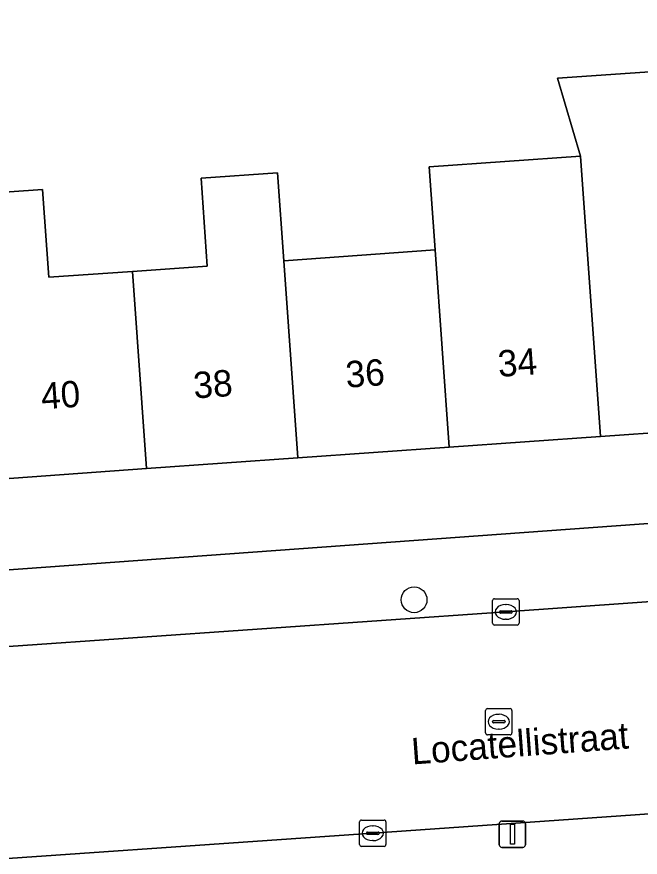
# Model space of a CAD drawing. Extents: x 159053 to 160042, y 380449 to 381423.
# Drawn here: x 159794.95 to 159818.58, y 380865.84 to 380897.69 of the extents above; entities that cross this region are included whole.
import ezdxf

# ---------------------------------------------------------------- set-up
doc = ezdxf.new("R2010")
doc.units = 0
for name, color, linetype in [('IMGEO_Berm_groen', 7, 'Continuous'), ('IMGEO_Boom', 7, 'Continuous'), ('IMGEO_Erf', 7, 'Continuous'), ('IMGEO_Kolk', 7, 'Continuous'), ('IMGEO_Lichtmast', 7, 'Continuous'), ('IMGEO_Openbare_ruimte_label', 7, 'Continuous'), ('IMGEO_Pand', 7, 'Continuous'), ('IMGEO_Pand_nummerreeks', 7, 'Continuous'), ('IMGEO_Rijbaan_lokaal_open', 7, 'Continuous'), ('IMGEO_Rioolput', 7, 'Continuous'), ('IMGEO_Voetpad_open', 7, 'Continuous')]:
    doc.layers.add(name, color=color, linetype=linetype)

msp = doc.modelspace()

# ---------------------------------------------------------------- linework, layer by layer
at = {"layer": 'IMGEO_Berm_groen'}
msp.add_lwpolyline([(159959.824, 380861.119), (159960.216, 380871.439), (159957.703, 380871.452), (159941.767, 380871.714), (159929.567, 380871.92), (159916.501, 380872.138), (159915.273, 380872.126), (159914.096, 380872.13), (159905.029, 380872.069), (159899.01, 380871.816), (159895.755, 380871.653), (159873.175, 380870.588), (159865.01, 380870.195), (159860.577, 380869.987), (159853.852, 380869.682), (159851.567, 380869.572), (159840.308, 380868.954), (159835.02, 380868.611), (159808.442, 380866.749), (159790.225, 380865.491)], dxfattribs=at)
at = {"layer": 'IMGEO_Boom'}
msp.add_circle((159810.007, 380875.595), 0.489, dxfattribs=at)
at = {"layer": 'IMGEO_Erf'}
for points in [[(159793.583, 380890.982), (159795.918, 380891.147), (159796.154, 380887.814), (159799.33, 380888.039), (159802.165, 380888.24), (159801.929, 380891.573), (159804.831, 380891.779), (159805.067, 380888.445), (159810.804, 380888.852), (159810.581, 380892), (159816.317, 380892.404), (159815.441, 380895.356), (159820.949, 380895.745), (159822.054, 380892.809), (159822.277, 380889.665), (159828.013, 380890.072), (159833.899, 380890.489), (159831.215, 380904.183)], [(159834.408, 380882.182), (159834.429, 380883.013), (159828.543, 380882.596), (159822.807, 380882.19), (159817.07, 380881.783), (159811.334, 380881.377), (159805.597, 380880.97), (159799.86, 380880.564), (159794.124, 380880.157), (159788.234, 380879.74), (159788.378, 380878.291)], [(159790.8, 380876.455), (159832.488, 380879.466), (159834.591, 380879.618), (159834.408, 380882.182)]]:
    msp.add_lwpolyline(points, dxfattribs=at)
at = {"layer": 'IMGEO_Kolk'}
for p, q in [((159813.061, 380875.635), (159813.913, 380875.635)), ((159812.986, 380874.709), (159812.986, 380875.561)), ((159813.474, 380875.415), (159813.499, 380875.415)), ((159813.987, 380875.561), (159813.987, 380874.709)), ((159813.245, 380875.129), (159813.245, 380875.141)), ((159813.683, 380875.092), (159813.285, 380875.092)), ((159813.288, 380875.178), (159813.686, 380875.178)), ((159813.729, 380875.141), (159813.729, 380875.129)), ((159813.913, 380874.635), (159813.061, 380874.635)), ((159813.497, 380874.855), (159813.472, 380874.855)), ((159807.941, 380866.323), (159807.941, 380867.175)), ((159808.016, 380867.249), (159808.868, 380867.249)), ((159808.429, 380867.029), (159808.454, 380867.029)), ((159808.942, 380867.175), (159808.942, 380866.323)), ((159808.2, 380866.743), (159808.2, 380866.755)), ((159808.638, 380866.706), (159808.24, 380866.706)), ((159808.243, 380866.792), (159808.641, 380866.792)), ((159808.684, 380866.755), (159808.684, 380866.743)), ((159808.452, 380866.469), (159808.427, 380866.469)), ((159808.868, 380866.249), (159808.016, 380866.249))]:
    msp.add_line(p, q, dxfattribs=at)
for points in [[(159813.061, 380875.635), (159813.913, 380875.635)], [(159812.986, 380874.709), (159812.986, 380875.561)], [(159813.987, 380875.561), (159813.987, 380874.709)], [(159813.913, 380874.635), (159813.061, 380874.635)], [(159807.941, 380866.323), (159807.941, 380867.175)], [(159808.016, 380867.249), (159808.868, 380867.249)], [(159808.942, 380867.175), (159808.942, 380866.323)], [(159808.868, 380866.249), (159808.016, 380866.249)]]:
    msp.add_lwpolyline(points, dxfattribs=at)
for centre, radius, start, end in [((159813.063, 380875.559), 0.0765, 91.552, 178.448), ((159813.063, 380875.559), 0.0765, 91.552, 178.448), ((159813.911, 380875.559), 0.0765, 1.552, 88.448), ((159813.911, 380875.559), 0.0765, 1.552, 88.448), ((159813.285, 380875.138), 0.0403, 85.8775, 175.7526), ((159813.282, 380875.128), 0.0366, 178.938, 274.7102), ((159813.686, 380875.135), 0.043, 264.8664, 352.4533), ((159813.69, 380875.14), 0.0386, 1.7309, 96.639), ((159813.063, 380874.711), 0.0765, 181.552, 268.448), ((159813.063, 380874.711), 0.0765, 181.552, 268.448), ((159813.911, 380874.711), 0.0765, 271.552, 358.448), ((159813.911, 380874.711), 0.0765, 271.552, 358.448), ((159808.018, 380867.173), 0.0765, 91.552, 178.448), ((159808.018, 380867.173), 0.0765, 91.552, 178.448), ((159808.866, 380867.173), 0.0765, 1.552, 88.448), ((159808.866, 380867.173), 0.0765, 1.552, 88.448), ((159808.24, 380866.752), 0.0403, 85.8775, 175.7526), ((159808.237, 380866.742), 0.0366, 178.938, 274.7102), ((159808.641, 380866.749), 0.043, 264.8664, 352.4533), ((159808.645, 380866.754), 0.0386, 1.7309, 96.639), ((159808.018, 380866.325), 0.0765, 181.552, 268.448), ((159808.018, 380866.325), 0.0765, 181.552, 268.448), ((159808.866, 380866.325), 0.0765, 271.552, 358.448), ((159808.866, 380866.325), 0.0765, 271.552, 358.448)]:
    msp.add_arc(centre, radius, start, end, dxfattribs=at)
for centre, major_axis, ratio, start_param, end_param in [((159813.473, 380875.135), (-0.387, 0.002), 0.722429, 4.712389, 7.853982), ((159813.498, 380875.135), (-0.39, 0.002), 0.717154, 1.570796, 4.712389), ((159808.428, 380866.749), (-0.387, 0.002), 0.722429, 4.712389, 7.853982), ((159808.453, 380866.749), (-0.39, 0.002), 0.717154, 1.570796, 4.712389)]:
    msp.add_ellipse(centre, major_axis=major_axis, ratio=ratio, start_param=start_param, end_param=end_param, dxfattribs=at)
at = {"layer": 'IMGEO_Lichtmast'}
for p, q in [((159813.239, 380866.311), (159813.239, 380867.111)), ((159813.239, 380867.111), (159813.239, 380866.311)), ((159813.339, 380867.211), (159814.129, 380867.211)), ((159814.129, 380867.211), (159813.339, 380867.211)), ((159814.229, 380867.111), (159814.229, 380866.311)), ((159814.229, 380866.311), (159814.229, 380867.111)), ((159814.129, 380866.211), (159813.339, 380866.211)), ((159813.339, 380866.211), (159814.129, 380866.211))]:
    msp.add_line(p, q, dxfattribs=at)
msp.add_lwpolyline([(159813.659, 380867.086), (159813.809, 380867.086), (159813.809, 380866.336), (159813.659, 380866.336), (159813.659, 380867.086)], dxfattribs=at)
for centre, start, end in [((159813.339, 380867.111), 90, 180), ((159813.339, 380867.111), 90, 180), ((159814.129, 380867.111), 0, 90), ((159814.129, 380867.111), 360, 90), ((159813.339, 380866.311), 180, 270), ((159813.339, 380866.311), 180, 270), ((159814.129, 380866.311), 270, 0), ((159814.129, 380866.311), 270, 0)]:
    msp.add_arc(centre, 0.1, start, end, dxfattribs=at)
at = {"layer": 'IMGEO_Pand'}
for points in [[(159822.277, 380889.665), (159822.054, 380892.809), (159820.949, 380895.745), (159815.441, 380895.356), (159816.317, 380892.404), (159817.07, 380881.783), (159822.807, 380882.19)], [(159817.07, 380881.783), (159816.317, 380892.404), (159810.581, 380892), (159810.804, 380888.852), (159811.334, 380881.377)], [(159799.33, 380888.039), (159799.86, 380880.564), (159805.597, 380880.97), (159805.067, 380888.445), (159804.831, 380891.779), (159801.929, 380891.573), (159802.165, 380888.24)], [(159799.33, 380888.039), (159796.154, 380887.814), (159795.918, 380891.147), (159793.583, 380890.982), (159793.819, 380887.649), (159793.594, 380887.633), (159794.124, 380880.157), (159799.86, 380880.564)], [(159811.334, 380881.377), (159810.804, 380888.852), (159805.067, 380888.445), (159805.597, 380880.97)]]:
    msp.add_lwpolyline(points, close=True, dxfattribs=at)
at = {"layer": 'IMGEO_Rijbaan_lokaal_open'}
for points in [[(159773.274, 380872.311), (159771.754, 380872.193), (159761.386, 380871.43), (159761.698, 380867.429), (159762.009, 380863.451), (159772.719, 380864.21), (159788.948, 380865.369), (159790.225, 380865.491), (159808.442, 380866.749), (159835.02, 380868.611), (159840.308, 380868.954), (159851.567, 380869.572), (159853.852, 380869.682), (159860.577, 380869.987), (159860.164, 380877.998)], [(159834.259, 380876.603), (159833.053, 380876.527), (159813.487, 380875.135), (159789.9, 380873.495), (159789.679, 380873.473)]]:
    msp.add_lwpolyline(points, dxfattribs=at)
at = {"layer": 'IMGEO_Rioolput'}
for p, q in [((159812.793, 380871.474), (159813.645, 380871.474)), ((159812.718, 380870.548), (159812.718, 380871.4)), ((159813.206, 380871.254), (159813.231, 380871.254)), ((159813.719, 380871.4), (159813.719, 380870.548)), ((159812.977, 380870.968), (159812.977, 380870.98)), ((159813.415, 380870.931), (159813.017, 380870.931)), ((159813.02, 380871.017), (159813.418, 380871.017)), ((159813.461, 380870.98), (159813.461, 380870.968)), ((159813.229, 380870.694), (159813.204, 380870.694)), ((159813.645, 380870.474), (159812.793, 380870.474))]:
    msp.add_line(p, q, dxfattribs=at)
for points in [[(159812.793, 380871.474), (159813.645, 380871.474)], [(159812.718, 380870.548), (159812.718, 380871.4)], [(159813.719, 380871.4), (159813.719, 380870.548)], [(159813.645, 380870.474), (159812.793, 380870.474)]]:
    msp.add_lwpolyline(points, dxfattribs=at)
for centre, radius, start, end in [((159812.795, 380871.398), 0.0765, 91.552, 178.448), ((159812.795, 380871.398), 0.0765, 91.552, 178.448), ((159813.643, 380871.398), 0.0765, 1.552, 88.448), ((159813.643, 380871.398), 0.0765, 1.552, 88.448), ((159813.017, 380870.977), 0.0403, 85.8775, 175.7526), ((159813.014, 380870.967), 0.0366, 178.938, 274.7102), ((159813.418, 380870.974), 0.043, 264.8664, 352.4533), ((159813.422, 380870.979), 0.0386, 1.7309, 96.639), ((159812.795, 380870.55), 0.0765, 181.552, 268.448), ((159812.795, 380870.55), 0.0765, 181.552, 268.448), ((159813.643, 380870.55), 0.0765, 271.552, 358.448), ((159813.643, 380870.55), 0.0765, 271.552, 358.448)]:
    msp.add_arc(centre, radius, start, end, dxfattribs=at)
for centre, major_axis, ratio, start_param, end_param in [((159813.205, 380870.974), (-0.387, 0.002), 0.722429, 4.712389, 7.853982), ((159813.23, 380870.974), (-0.39, 0.002), 0.717154, 1.570796, 4.712389)]:
    msp.add_ellipse(centre, major_axis=major_axis, ratio=ratio, start_param=start_param, end_param=end_param, dxfattribs=at)
at = {"layer": 'IMGEO_Voetpad_open'}
for points in [[(159838.942, 380879.92), (159834.591, 380879.618), (159832.488, 380879.466), (159790.8, 380876.455)], [(159789.679, 380873.473), (159789.9, 380873.495), (159813.487, 380875.135), (159833.053, 380876.527), (159834.259, 380876.603)]]:
    msp.add_lwpolyline(points, dxfattribs=at)

# ---------------------------------------------------------------- texts
at = {"layer": 'IMGEO_Openbare_ruimte_label'}
msp.add_text('Locatellistraat', height=1, rotation=4.2449, dxfattribs=at).set_placement((159809.941, 380869.352))
at = {"layer": 'IMGEO_Pand_nummerreeks'}
for s, rotation, p in [('34', 4.0527, (159813.217, 380884.037)), ('36', 4.0527, (159807.442, 380883.628)), ('38', 4.0527, (159801.671, 380883.219)), ('40', 4.0508, (159795.897, 380882.808))]:
    msp.add_text(s, height=1, rotation=rotation, dxfattribs=at).set_placement(p)

doc.saveas('drawing.dxf')
